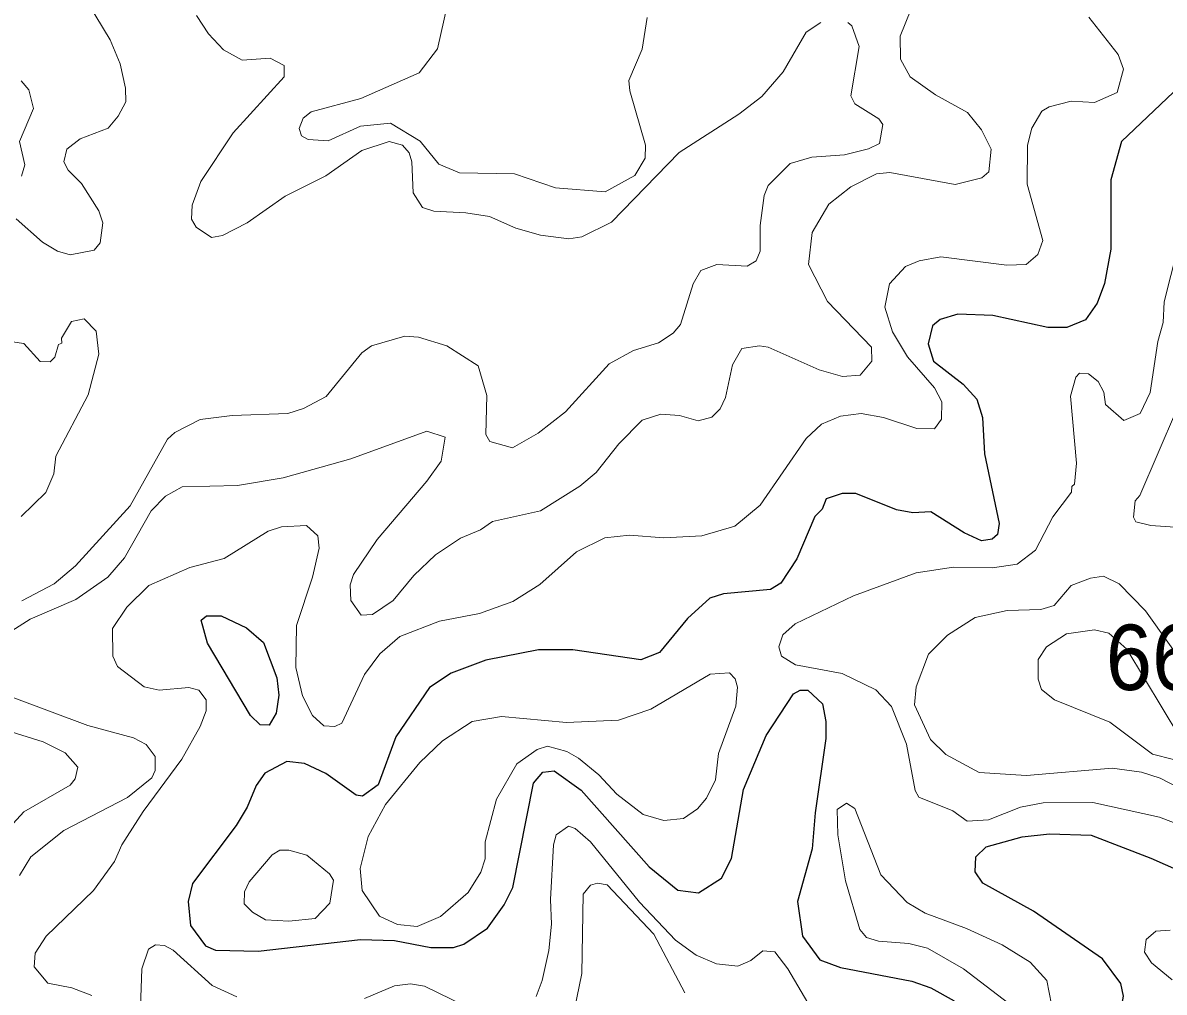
# Model space of a CAD drawing. Extents: x 763.2 to 816.8, y 7896.5 to 7952.7.
# Drawn here: x 803.327 to 806.119, y 7926.375 to 7928.747 of the extents above; entities that cross this region are included whole.
import ezdxf

# ---------------------------------------------------------------- set-up
doc = ezdxf.new("R2010")
doc.units = 0
doc.header["$LTSCALE"] = 0.064
doc.layers.add('1', color=7, linetype='Continuous', lineweight=25)
doc.layers.add('2', color=7, linetype='Continuous', lineweight=13)
doc.layers.add('21', color=7, linetype='Continuous')

msp = doc.modelspace()

# ---------------------------------------------------------------- linework, layer by layer
at = {"layer": '1'}
for points in [[(806.142, 7928.5776), (806.0146, 7928.4564), (805.9882, 7928.3629), (805.9881, 7928.1928), (805.9728, 7928.1088), (805.9552, 7928.0606), (805.9261, 7928.0201), (805.8805, 7928.0017), (805.8345, 7928.0014), (805.6997, 7928.0307), (805.6143, 7928.034), (805.5709, 7928.0209), (805.5525, 7928.0054), (805.5413, 7927.9618), (805.5545, 7927.9192), (805.6271, 7927.8626), (805.6605, 7927.8261), (805.6749, 7927.7813), (805.6792, 7927.6924), (805.7153, 7927.5216), (805.7114, 7927.4948), (805.6981, 7927.4836), (805.6719, 7927.4792), (805.63, 7927.4986), (805.5484, 7927.5505), (805.5043, 7927.5479), (805.4641, 7927.5556), (805.3645, 7927.5951), (805.331, 7927.5952), (805.2922, 7927.5823), (805.2824, 7927.5572), (805.2641, 7927.5389), (805.2203, 7927.4353), (805.1816, 7927.3757), (805.1557, 7927.3604), (805.0409, 7927.3498), (805.0078, 7927.3392), (804.9529, 7927.2897), (804.8846, 7927.2065), (804.8387, 7927.188), (804.6727, 7927.2125), (804.5888, 7927.2125), (804.4598, 7927.1878), (804.3751, 7927.1552), (804.3217, 7927.1203), (804.2399, 7926.9995), (804.1966, 7926.8822), (804.1581, 7926.8546), (804.1428, 7926.8568), (804.0686, 7926.9099), (804.016, 7926.9346), (803.9734, 7926.9393), (803.9193, 7926.9113), (803.8978, 7926.8805)], [(803.7372, 7926.538), (803.774, 7926.4884), (803.7983, 7926.4778), (803.9033, 7926.475), (804.1534, 7926.5041), (804.2362, 7926.5012), (804.325, 7926.4845), (804.3803, 7926.4845), (804.4062, 7926.4928), (804.4642, 7926.5317), (804.5045, 7926.5887), (804.5257, 7926.6315), (804.5764, 7926.8863), (804.5996, 7926.913), (804.6267, 7926.9164), (804.6928, 7926.8692), (804.8591, 7926.6819), (804.9294, 7926.6247), (804.9797, 7926.618), (805.0364, 7926.6539), (805.0608, 7926.7023), (805.0899, 7926.8706), (805.1455, 7927.0028), (805.2125, 7927.1053), (805.229, 7927.1136), (805.2472, 7927.1138), (805.2831, 7927.0802), (805.2913, 7927.0376), (805.2913, 7926.9955), (805.265, 7926.8141), (805.2583, 7926.7261), (805.2224, 7926.5972), (805.2344, 7926.5118), (805.2768, 7926.4542), (805.3275, 7926.4352), (805.5017, 7926.4022), (805.5484, 7926.3854), (805.6056, 7926.3535)], [(803.8978, 7926.8805), (803.8759, 7926.8273), (803.8488, 7926.7826), (803.7422, 7926.6412), (803.7318, 7926.5971), (803.7372, 7926.538)], [(806.2001, 7926.072), (806.1065, 7926.0194), (806.0408, 7925.9931), (805.9758, 7925.9832), (805.9407, 7925.9921), (805.919, 7926.007), (805.88, 7926.0812), (805.8831, 7926.154), (805.8904, 7926.1782), (806.0139, 7926.3345), (806.0192, 7926.3652), (806.0129, 7926.3965), (805.9683, 7926.4565), (805.7991, 7926.5732), (805.6752, 7926.6419), (805.6569, 7926.6696), (805.6582, 7926.7062), (805.6834, 7926.7303), (805.7716, 7926.755), (805.8387, 7926.7621), (805.9404, 7926.759), (806.0861, 7926.7033), (806.2617, 7926.6255)]]:
    msp.add_lwpolyline(points, dxfattribs=at)
msp.add_lwpolyline([(803.8842, 7927.0522), (803.7794, 7927.229), (803.7636, 7927.2852), (803.7763, 7927.296), (803.8122, 7927.2961), (803.8746, 7927.2666), (803.9156, 7927.2304), (803.9485, 7927.1442), (803.9534, 7927.1015), (803.9467, 7927.0575), (803.9296, 7927.0285), (803.9079, 7927.0289)], close=True, dxfattribs=at)
at = {"layer": '2'}
for points in [[(804.389, 7928.8946), (804.3418, 7928.6829), (804.2969, 7928.6244), (804.1541, 7928.5618), (804.0329, 7928.5291), (804.0133, 7928.514), (804.0032, 7928.4887), (804.0088, 7928.4706), (804.0254, 7928.4611), (804.0744, 7928.4583), (804.1535, 7928.4941), (804.2267, 7928.501), (804.2991, 7928.4575), (804.3448, 7928.4011), (804.3954, 7928.3797), (804.5303, 7928.3773), (804.6301, 7928.3434), (804.7516, 7928.3335), (804.8245, 7928.3729), (804.8491, 7928.4156), (804.8504, 7928.4475), (804.8121, 7928.5807), (804.8099, 7928.6061), (804.8421, 7928.6821), (804.8547, 7928.7601)], [(803.487, 7928.7941), (803.5407, 7928.7054)], [(805.4994, 7928.7784), (805.4734, 7928.7144), (805.474, 7928.6581), (805.498, 7928.6148), (805.5595, 7928.5709), (805.6377, 7928.5272), (805.6722, 7928.4851), (805.6956, 7928.4378), (805.6901, 7928.382), (805.6726, 7928.3675), (805.6077, 7928.3515), (805.4483, 7928.3806), (805.4154, 7928.3774), (805.3526, 7928.3456), (805.2991, 7928.303), (805.2583, 7928.234), (805.2487, 7928.1554), (805.2951, 7928.0648), (805.403, 7927.9533), (805.4042, 7927.9191), (805.3753, 7927.8844), (805.3318, 7927.8817), (805.2749, 7927.8978), (805.15, 7927.9536), (805.1289, 7927.9568), (805.086, 7927.95), (805.0632, 7927.91), (805.0461, 7927.8298), (805.0329, 7927.8027), (805.0122, 7927.7818), (804.9793, 7927.7731), (804.9338, 7927.7859), (804.8878, 7927.7893), (804.8418, 7927.7747), (804.7852, 7927.717), (804.7297, 7927.6469), (804.6898, 7927.6135), (804.5937, 7927.5529), (804.4763, 7927.5263), (804.4469, 7927.5065), (804.3979, 7927.4856), (804.337, 7927.4448), (804.2835, 7927.3944), (804.2334, 7927.333), (804.1827, 7927.2995), (804.1546, 7927.2979), (804.1299, 7927.3335), (804.1279, 7927.3721), (804.1358, 7927.397), (804.194, 7927.4826), (804.3151, 7927.625), (804.3503, 7927.6746), (804.3607, 7927.7332), (804.3158, 7927.7481), (804.1297, 7927.6804), (803.9645, 7927.6336), (803.8525, 7927.6149), (803.7171, 7927.6117), (803.6763, 7927.5887), (803.6414, 7927.5526), (803.5764, 7927.4374), (803.5349, 7927.3905), (803.4573, 7927.336), (803.3449, 7927.2876), (803.3001, 7927.2589)], [(805.2792, 7928.748), (805.2435, 7928.7237), (805.1869, 7928.6271), (805.1352, 7928.5667), (805.0789, 7928.5232), (804.9326, 7928.4295), (804.7672, 7928.2593), (804.6947, 7928.2231), (804.6629, 7928.2183), (804.5935, 7928.2277), (804.5335, 7928.2441), (804.469, 7928.2726), (804.4105, 7928.2823), (804.3323, 7928.2857), (804.3052, 7928.2949), (804.2824, 7928.331), (804.2792, 7928.4066), (804.2721, 7928.429), (804.2562, 7928.4473), (804.2233, 7928.4566), (804.1569, 7928.4348), (804.0686, 7928.3728), (803.9688, 7928.3226), (803.8757, 7928.2575), (803.8157, 7928.2266), (803.7889, 7928.2216), (803.7515, 7928.2466), (803.7402, 7928.2668), (803.7418, 7928.3004), (803.7628, 7928.359), (803.8419, 7928.4779), (803.9662, 7928.6146), (803.9663, 7928.6421), (803.9325, 7928.6603), (803.8635, 7928.6557), (803.8184, 7928.681), (803.7811, 7928.7196), (803.752, 7928.7645)], [(805.5746, 7927.7768), (805.5755, 7927.8196), (805.557, 7927.854), (805.4911, 7927.9295), (805.4544, 7927.9908), (805.436, 7928.0513), (805.447, 7928.1085), (805.4864, 7928.1504), (805.5195, 7928.1644), (805.5724, 7928.1747), (805.7337, 7928.1542), (805.7811, 7928.1559), (805.8096, 7928.1801), (805.822, 7928.2144), (805.7841, 7928.3521), (805.7844, 7928.4476), (805.795, 7928.4891), (805.8196, 7928.5306), (805.8376, 7928.5413), (805.8914, 7928.5549), (805.9487, 7928.552), (806.0043, 7928.5767), (806.0192, 7928.6331), (806.0065, 7928.6691), (805.9348, 7928.7609)], [(803.3252, 7927.3324), (803.4039, 7927.3739), (803.4563, 7927.4186), (803.5899, 7927.5653), (803.6808, 7927.7285), (803.6988, 7927.7447), (803.7607, 7927.776), (803.8392, 7927.786), (803.9759, 7927.791), (804.0138, 7927.8032), (804.0692, 7927.8326), (804.1564, 7927.9393), (804.1805, 7927.9568), (804.262, 7927.9798), (804.2954, 7927.9781), (804.3644, 7927.9569), (804.4413, 7927.9074), (804.4622, 7927.8353), (804.4597, 7927.7396), (804.4699, 7927.7224), (804.5249, 7927.7072), (804.5875, 7927.7425), (804.6546, 7927.7951), (804.7612, 7927.9126), (804.8213, 7927.9454), (804.8819, 7927.9642), (804.9176, 7927.9877), (804.9363, 7928.0088), (804.9666, 7928.1079), (804.9859, 7928.1408), (805.0247, 7928.1557), (805.0989, 7928.1511), (805.1207, 7928.1648), (805.1305, 7928.1878), (805.1308, 7928.2513), (805.1404, 7928.3241), (805.1502, 7928.3485), (805.204, 7928.4025), (805.2572, 7928.4183), (805.3374, 7928.4237), (805.3958, 7928.4383), (805.4226, 7928.452), (805.4304, 7928.4978), (805.4209, 7928.5122), (805.3623, 7928.5486), (805.3524, 7928.5686), (805.3733, 7928.6888), (805.3549, 7928.7396), (805.3449, 7928.7475)], [(803.5407, 7928.7054), (803.5654, 7928.6462), (803.5787, 7928.5871), (803.5789, 7928.5532), (803.5604, 7928.5186), (803.5357, 7928.4893)], [(803.3243, 7928.3718), (803.332, 7928.3995), (803.3193, 7928.4569), (803.3535, 7928.5371), (803.3422, 7928.5829), (803.3232, 7928.6052)], [(803.5357, 7928.4893), (803.4673, 7928.4633), (803.4347, 7928.4381), (803.4278, 7928.407), (803.4384, 7928.3867), (803.4708, 7928.354), (803.5133, 7928.2867), (803.523, 7928.2572), (803.5163, 7928.2086), (803.5015, 7928.1905), (803.443, 7928.1789), (803.412, 7928.1885), (803.3753, 7928.2102), (803.311, 7928.2675)], [(805.8996, 7927.6184), (805.9043, 7927.6693), (805.8896, 7927.8337), (805.9028, 7927.8795), (805.9118, 7927.8893), (805.9341, 7927.888), (805.9571, 7927.8695), (805.9714, 7927.8434), (805.9754, 7927.8127), (806.0199, 7927.7736), (806.0599, 7927.7908), (806.085, 7927.8427), (806.103, 7927.9669), (806.1161, 7928.0139), (806.1188, 7928.0643), (806.1674, 7928.2577)], [(803.3022, 7927.9661), (803.3302, 7927.9619), (803.3697, 7927.9182), (803.394, 7927.9177), (803.4053, 7927.9288), (803.415, 7927.9599), (803.4224, 7927.9628), (803.4217, 7927.9753), (803.4464, 7928.0164), (803.4773, 7928.0226), (803.5064, 7927.9927), (803.5131, 7927.9363), (803.4868, 7927.837), (803.4082, 7927.6866), (803.4029, 7927.6432), (803.3835, 7927.5977), (803.3235, 7927.5392)], [(806.0442, 7927.5371), (806.0476, 7927.577), (806.0593, 7927.5902), (806.1942, 7927.9036)], [(803.4964, 7926.3671), (803.4474, 7926.3857), (803.3887, 7926.3974), (803.3554, 7926.437), (803.3572, 7926.4706), (803.3846, 7926.5118), (803.5, 7926.6242), (803.5514, 7926.6945), (803.5692, 7926.7359), (803.6213, 7926.8174), (803.7161, 7926.9449), (803.7612, 7927.0252), (803.7755, 7927.0633), (803.776, 7927.0902), (803.7575, 7927.114), (803.7334, 7927.1203), (803.6605, 7927.114), (803.6239, 7927.1221), (803.5589, 7927.172), (803.5471, 7927.197), (803.5466, 7927.2652), (803.5817, 7927.3171), (803.6359, 7927.3701), (803.7361, 7927.4144), (803.8194, 7927.4362), (803.9271, 7927.503), (803.9604, 7927.5135), (804.0215, 7927.5166), (804.0486, 7927.4919), (804.0522, 7927.4617), (804.0359, 7927.3907), (803.9966, 7927.2723), (803.9947, 7927.1691), (804.0114, 7927.1001), (804.0362, 7927.0516), (804.0639, 7927.027), (804.0908, 7927.0253), (804.1079, 7927.0335), (804.1631, 7927.1521), (804.2006, 7927.2031), (804.2495, 7927.2453), (804.3467, 7927.2827), (804.444, 7927.3014), (804.5255, 7927.331), (804.5917, 7927.3725), (804.6813, 7927.4526), (804.751, 7927.4865), (804.8108, 7927.4935), (804.8953, 7927.4869), (804.9883, 7927.4919), (805.0684, 7927.5153), (805.131, 7927.5664), (805.2433, 7927.7295), (805.2811, 7927.7652), (805.3275, 7927.7844)], [(805.3275, 7927.7844), (805.3782, 7927.7908), (805.4327, 7927.7811), (805.5139, 7927.7544), (805.5574, 7927.7534), (805.5746, 7927.7768)], [(805.759, 7927.4224), (805.8042, 7927.4564), (805.8469, 7927.5379), (805.8922, 7927.5986), (805.893, 7927.6126), (805.8996, 7927.6184)], [(806.4657, 7927.5619), (806.2847, 7927.52), (806.1689, 7927.5116), (806.0862, 7927.5167), (806.0498, 7927.5261), (806.0442, 7927.5371)], [(806.3735, 7926.7012), (806.1072, 7926.803), (805.9447, 7926.8395), (805.8232, 7926.8381), (805.7673, 7926.8276), (805.6892, 7926.7967), (805.6373, 7926.7935), (805.6022, 7926.8185), (805.5187, 7926.8525), (805.5096, 7926.8688), (805.4887, 7926.9817), (805.4523, 7927.0742), (805.4133, 7927.115), (805.3315, 7927.1547), (805.2172, 7927.176), (805.1826, 7927.1972), (805.1764, 7927.2197), (805.1862, 7927.2497), (805.2163, 7927.2765), (805.359, 7927.345), (805.5126, 7927.401), (805.6036, 7927.4146), (805.6989, 7927.4131), (805.759, 7927.4224)], [(806.2493, 7926.8257), (806.1091, 7926.8987), (806.0632, 7926.9134), (805.992, 7926.9231), (805.7818, 7926.9054), (805.6664, 7926.9127), (805.585, 7926.9566), (805.5474, 7926.9929), (805.5085, 7927.0778), (805.512, 7927.1218), (805.5425, 7927.202), (805.5893, 7927.2487), (805.6567, 7927.2914), (805.7351, 7927.3093), (805.8176, 7927.311), (805.8498, 7927.3212), (805.8913, 7927.37), (805.9389, 7927.3883), (805.9701, 7927.3931), (806.0091, 7927.374), (806.0731, 7927.3084), (806.1949, 7927.1376)], [(803.2991, 7927.0977), (803.486, 7927.0277), (803.5979, 7926.9973), (803.6288, 7926.9813), (803.6512, 7926.9515), (803.6511, 7926.9174), (803.6429, 7926.8992), (803.5834, 7926.8512), (803.4278, 7926.7703), (803.3472, 7926.7063), (803.3193, 7926.6603)], [(802.6808, 7926.3451), (802.6699, 7926.3765), (802.6684, 7926.4061), (802.6847, 7926.4428), (802.7549, 7926.4874), (802.8722, 7926.524), (802.9829, 7926.58), (803.0307, 7926.5961), (803.0923, 7926.591), (803.1478, 7926.5315), (803.1747, 7926.5175), (803.2003, 7926.5144), (803.2224, 7926.5411), (803.2439, 7926.6807), (803.2765, 7926.7587), (803.3302, 7926.8159), (803.4433, 7926.8819), (803.4555, 7926.897), (803.4618, 7926.9259), (803.431, 7926.9608), (803.377, 7926.9875), (803.2043, 7927.0416), (803.1682, 7927.0679)], [(805.2554, 7926.3349), (805.1985, 7926.4322), (805.1666, 7926.474), (805.1371, 7926.4761), (805.1077, 7926.4526), (805.0763, 7926.4385), (805.0241, 7926.4443), (804.9745, 7926.4655), (804.9233, 7926.5026), (804.8357, 7926.5951), (804.7155, 7926.7431), (804.6779, 7926.7759), (804.662, 7926.7816), (804.6317, 7926.7598), (804.6251, 7926.7358), (804.6177, 7926.6018), (804.6207, 7926.5413), (804.6142, 7926.4772), (804.5976, 7926.4033), (804.5826, 7926.3648)], [(804.6594, 7926.2503), (804.6948, 7926.421), (804.6976, 7926.6152), (804.7158, 7926.6368), (804.7327, 7926.642), (804.7565, 7926.6379), (804.8706, 7926.5173), (804.9465, 7926.3737)], [(806.1335, 7926.5271), (806.0989, 7926.5239), (806.0749, 7926.5043), (806.0707, 7926.4733), (806.0881, 7926.4468), (806.1384, 7926.4053)], [(803.8507, 7926.364), (803.7903, 7926.3913), (803.6949, 7926.4781), (803.6736, 7926.4893), (803.6522, 7926.4911), (803.6346, 7926.4805), (803.6188, 7926.4325), (803.6148, 7926.3385)], [(804.4723, 7926.3105), (804.3099, 7926.3901), (804.2757, 7926.3955), (804.2364, 7926.3905), (804.1633, 7926.3594)]]:
    msp.add_lwpolyline(points, dxfattribs=at)
for points in [[(805.9858, 7927.0358), (806.09, 7926.9574), (806.1416, 7926.9447), (806.1656, 7926.965), (806.1573, 7926.9988), (806.0276, 7927.2141), (805.9837, 7927.2532), (805.9481, 7927.2616), (805.8797, 7927.2519), (805.8313, 7927.2198), (805.8109, 7927.1887), (805.8107, 7927.1409), (805.8192, 7927.1155), (805.8508, 7927.0906)], [(804.9777, 7926.8234), (804.9992, 7926.8499), (805.0216, 7926.8944), (805.0292, 7926.9587), (805.0713, 7927.0751), (805.0757, 7927.1216), (805.0693, 7927.1417), (805.0561, 7927.1563), (805.0082, 7927.1529), (804.8634, 7927.0675), (804.7844, 7927.0407), (804.657, 7927.035), (804.4982, 7927.0498), (804.4261, 7927.0372), (804.3541, 7926.9901), (804.2982, 7926.9374), (804.2146, 7926.8339), (804.1722, 7926.7556), (804.1526, 7926.6774), (804.1575, 7926.6236), (804.1998, 7926.5607), (804.2435, 7926.5405), (804.292, 7926.5355), (804.3492, 7926.5599), (804.4164, 7926.6187), (804.4472, 7926.6683), (804.458, 7926.7009), (804.4584, 7926.743), (804.4861, 7926.8476), (804.5353, 7926.9341), (804.5857, 7926.9687), (804.6103, 7926.9771), (804.6578, 7926.9636), (804.6866, 7926.9478), (804.7358, 7926.9068), (804.7803, 7926.8592), (804.8446, 7926.81), (804.8954, 7926.7954), (804.9429, 7926.8001)], [(805.628, 7926.4321), (805.5404, 7926.483), (805.4943, 7926.494), (805.4204, 7926.4999), (805.3906, 7926.509), (805.3745, 7926.5281), (805.3391, 7926.6472), (805.3208, 7926.7604), (805.3189, 7926.8223), (805.3417, 7926.8377), (805.362, 7926.8246), (805.4256, 7926.6618), (805.4903, 7926.5946), (805.534, 7926.5686), (805.6355, 7926.5312), (805.7226, 7926.4907), (805.7909, 7926.4482), (805.8315, 7926.4039), (805.8432, 7926.345), (805.8256, 7926.3206), (805.775, 7926.3272), (805.7393, 7926.3476)], [(804.0219, 7926.7099), (803.9782, 7926.7228), (803.9559, 7926.7225), (803.9372, 7926.7111), (803.881, 7926.6447), (803.8699, 7926.6208), (803.8687, 7926.5913), (803.889, 7926.5707), (803.921, 7926.5521), (803.9781, 7926.5486), (804.0425, 7926.5556), (804.0785, 7926.5925), (804.0868, 7926.649), (804.0775, 7926.6644)]]:
    msp.add_lwpolyline(points, close=True, dxfattribs=at)

# ---------------------------------------------------------------- texts
at = {"layer": '21', "width": 0.95}
msp.add_text('662', height=0.16, dxfattribs=at).set_placement((805.9762, 7927.1143))

doc.saveas('drawing.dxf')
